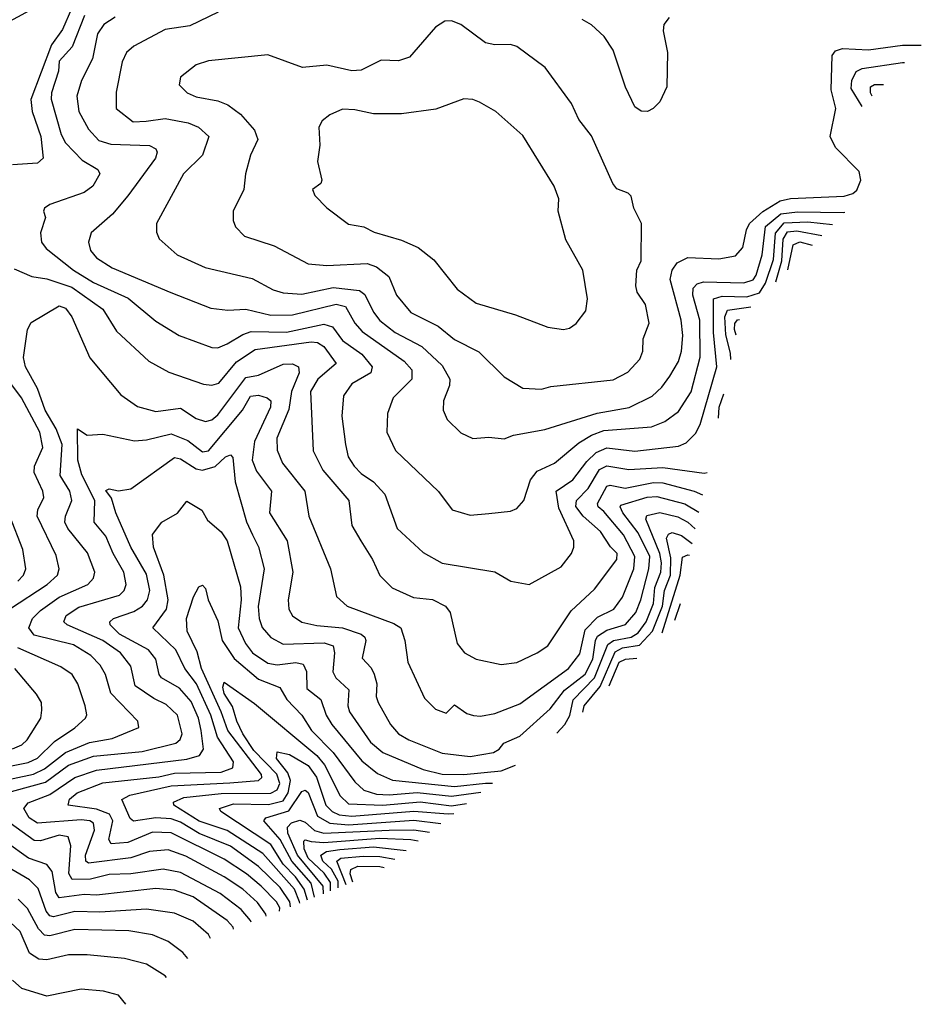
# Model space of a CAD drawing. Extents: x 1308313 to 1441400, y 959662 to 1036319.
# Tile 554 of 656: x 1417998 to 1420895, y 967745 to 970911. Entities that reach past the tile are written whole.
import ezdxf

# ---------------------------------------------------------------- set-up
doc = ezdxf.new("R2010")
doc.units = 0

msp = doc.modelspace()

# ---------------------------------------------------------------- linework, layer by layer
at = {"layer": '0CON10XD'}
for points in [[(1417955, 970899.4), (1418029.6, 970940.4), (1418115, 971010.5), (1418160.4, 971029.6), (1418255, 971083.8), (1418295, 971093.3), (1418310, 971085), (1418265.8, 971035), (1418164.6, 970945.4), (1418135, 970878.9), (1418100.5, 970829.5), (1418034, 970654), (1418037.6, 970615), (1418066.2, 970535), (1418073.5, 970465), (1418055, 970449.6), (1417975, 970443.9)], [(1418206.1, 970923.9), (1418166.7, 970823.3), (1418125, 970777.1), (1418122.5, 970745), (1418100, 970675), (1418099, 970655), (1418131.6, 970541.6), (1418144.7, 970515), (1418198.8, 970458.8), (1418248.7, 970428.7), (1418255.5, 970415), (1418232.7, 970375), (1418205.5, 970355), (1418095, 970316.7), (1418078.1, 970305), (1418074.4, 970295), (1418080.6, 970275), (1418064.7, 970225.2), (1418067.9, 970195), (1418083.3, 970175), (1418171.2, 970105), (1418235, 970065.5), (1418346.1, 970015), (1418435, 969941.8), (1418510.6, 969895), (1418615, 969856.7), (1418635, 969855.3), (1418665, 969868), (1418715, 969898.9), (1418742.2, 969907.8), (1418855, 969905.6), (1418975, 969932.1), (1419003.6, 969923.6), (1419035, 969879.5), (1419097.8, 969835), (1419130.3, 969795), (1419126.2, 969775), (1419065, 969739.6), (1419038.9, 969701.1), (1419033.6, 969636.4), (1419045.3, 969545.3), (1419053.9, 969505), (1419072.7, 969475), (1419095, 969451.8), (1419135.2, 969425.2), (1419171.3, 969385), (1419210.5, 969275), (1419295, 969197.3), (1419355, 969163.1), (1419525, 969135.5), (1419576.7, 969105), (1419635, 969094.3), (1419737.9, 969152.1), (1419770.6, 969195), (1419778.9, 969215), (1419778.5, 969235), (1419730.2, 969339.8), (1419722, 969395), (1419775, 969430.9), (1419820, 969490), (1419850.6, 969519.4), (1419885, 969534.4), (1419975, 969523.9), (1420115, 969539), (1420139.9, 969550.1), (1420169.8, 969580.2), (1420185, 969608.9), (1420238.3, 969795), (1420227.8, 969905), (1420227.3, 970012.7), (1420255, 970021.2), (1420335, 970020), (1420375, 970032.8), (1420395, 970063.6), (1420420, 970140), (1420426.2, 970223.8), (1420455, 970257.5), (1420530.3, 970260.3), (1420609.9, 970251.9)], [(1418305, 970918.4), (1418268.7, 970895), (1418248.1, 970865), (1418231.6, 970785), (1418196.7, 970715), (1418181.3, 970665), (1418188.4, 970615), (1418218.9, 970558.9), (1418252.3, 970522.3), (1418290.8, 970510.8), (1418415, 970505.9), (1418435.4, 970495.4), (1418440, 970485), (1418434.5, 970465), (1418346, 970344), (1418296.5, 970285), (1418227.8, 970225), (1418219.6, 970195), (1418225, 970168.6), (1418245, 970145.4), (1418295, 970112.4), (1418483.7, 970033.7), (1418612.7, 969982.7), (1418667, 969977), (1418725, 969979.8), (1418805, 969960.3), (1418875, 969961.8), (1419015, 969996.4), (1419045, 969988), (1419075.2, 969935), (1419098.1, 969908.1), (1419233, 969813), (1419258.1, 969785), (1419257.6, 969755), (1419197.7, 969695), (1419179.6, 969645), (1419178.2, 969585), (1419206, 969526), (1419344, 969394), (1419388, 969335), (1419445, 969317.3), (1419505, 969323.1), (1419575, 969330.4), (1419595, 969339.4), (1419618.1, 969365), (1419639, 969431), (1419661.1, 969458.9), (1419716.4, 969485), (1419795, 969550), (1419835.9, 969575), (1419875, 969589.7), (1420028.3, 969601.7), (1420071, 969619), (1420115, 969650.6), (1420156.1, 969713.9), (1420184.9, 969825.2), (1420183.2, 969945), (1420161.5, 970025), (1420162.6, 970047.4), (1420175, 970061.1), (1420195, 970067.3), (1420325, 970064.9), (1420355, 970073.8), (1420365, 970089.3), (1420384.2, 970155), (1420394, 970246), (1420443.6, 970286.4), (1420497.5, 970292.5), (1420645, 970290.8), (1420648.9, 970291.3)], [(1418635.8, 970935), (1418545, 970890.4), (1418465, 970878.6), (1418364.3, 970825.7), (1418341.2, 970805), (1418327.5, 970775), (1418307.8, 970677.8), (1418307.5, 970625), (1418362.2, 970582.2), (1418404.2, 970584.2), (1418465, 970592.9), (1418539.4, 970579.4), (1418572.5, 970565), (1418606.2, 970535), (1418585.1, 970474.9), (1418524.6, 970415), (1418437.5, 970255), (1418437.6, 970227.6), (1418446.4, 970206.4), (1418504.4, 970155), (1418594.3, 970114.3), (1418745, 970078.4), (1418812.6, 970042.6), (1418845, 970032.3), (1418905, 970027.7), (1419005, 970049.4), (1419089.9, 970039.9), (1419106.6, 970026.6), (1419135, 969970), (1419155, 969943.8), (1419205, 969905.2), (1419290.1, 969860.1), (1419355, 969799.3), (1419380.3, 969755), (1419378.7, 969735), (1419359.5, 969685), (1419358.9, 969655), (1419371.4, 969625), (1419415, 969582.9), (1419453.7, 969563.7), (1419505, 969568.5), (1419555, 969563.6), (1419585, 969575.4), (1419685, 969592.9), (1419853.9, 969646.1), (1419956.1, 969663.9), (1420029.8, 969700.2), (1420061, 969729), (1420087.5, 969765), (1420115, 969811.5), (1420125.1, 969845), (1420129.1, 969895), (1420123.3, 969945), (1420087.9, 970075), (1420094.8, 970105.2), (1420111, 970129), (1420145, 970146.4), (1420245, 970141.7), (1420298.6, 970151.4), (1420322.1, 970177.9), (1420333.1, 970235), (1420342.9, 970255), (1420386.4, 970293.6), (1420441.9, 970328.1), (1420475, 970335.7), (1420646.8, 970343.2), (1420675, 970351.4), (1420688, 970362), (1420701.1, 970395), (1420695, 970422.5), (1420619.6, 970499.6), (1420602.8, 970535), (1420620.8, 970625), (1420605.7, 970685), (1420608.4, 970795), (1420619.1, 970810.9), (1420642, 970818), (1420725, 970814), (1420835, 970828.1), (1420895.1, 970828.8)], [(1420085, 970917.5), (1420067.8, 970895), (1420065.6, 970875), (1420080, 970805), (1420077.1, 970695), (1420055, 970646.2), (1420033.8, 970625), (1420015, 970615.8), (1419995, 970616), (1419975, 970630), (1419945, 970693.3), (1419905, 970812.9), (1419876.2, 970856.2), (1419835, 970893.6), (1419805, 970911.2)], [(1419675, 969723.1), (1419705, 969731.1), (1419905, 969752.8), (1419952.6, 969777.4), (1419991.1, 969818.9), (1420000, 969845), (1420001.5, 969885), (1420021.1, 969935), (1420008.9, 969995), (1419982.2, 970035), (1419977.5, 970055), (1419981.4, 970105), (1419994.6, 970135), (1419995.6, 970255), (1419971.4, 970305), (1419962.7, 970342.7), (1419952.7, 970352.7), (1419917, 970367), (1419903.5, 970383.5), (1419835, 970537.5), (1419795, 970589.2), (1419770.9, 970640.9), (1419687, 970757), (1419595, 970824.5), (1419575, 970830.9), (1419525, 970830), (1419495, 970836.2), (1419415, 970895.6), (1419385, 970906.7), (1419363.7, 970906.3), (1419334, 970886), (1419250.3, 970789.7), (1419215, 970778.5), (1419159.8, 970780.2), (1419095, 970748), (1419065, 970746.2), (1418984.6, 970764.6), (1418907, 970757), (1418795, 970797.1), (1418605, 970778.2), (1418564.7, 970765.3), (1418514.5, 970725.5), (1418510.9, 970700.9), (1418535.8, 970675), (1418565, 970662), (1418635, 970650), (1418666.3, 970636.4), (1418707.2, 970607.3), (1418752.9, 970555), (1418762.7, 970525), (1418739.4, 970475), (1418723.5, 970415), (1418718.1, 970365), (1418683.6, 970295), (1418683.8, 970265), (1418691.2, 970245), (1418720, 970215), (1418816, 970184), (1418925, 970125.5), (1418985, 970120.7), (1419115, 970126.3), (1419145, 970116.4), (1419184, 970085), (1419208.7, 970025), (1419255, 969968.7), (1419342.5, 969925), (1419395, 969881.9), (1419473.1, 969843.1), (1419555, 969762.9), (1419615, 969726.5), (1419675, 969723.1)], [(1420705.5, 970631.5), (1420669.7, 970689.7), (1420672.1, 970715), (1420686.2, 970743.8), (1420705, 970753.3), (1420835, 970772.8), (1420841, 970772.5)], [(1420737.3, 970664.6), (1420731.7, 970675), (1420731.7, 970695), (1420745, 970702.5), (1420773.4, 970702.2)], [(1419745, 969914.3), (1419765, 969919.2), (1419786.4, 969933.6), (1419816.9, 969975), (1419823, 970013), (1419807.5, 970105), (1419753, 970203), (1419727.8, 970295), (1419730, 970335), (1419715.5, 970375), (1419615, 970538.1), (1419527.5, 970615), (1419475, 970645.7), (1419454.3, 970654.3), (1419425, 970655.8), (1419335, 970623.3), (1419225, 970608.2), (1419135, 970607.7), (1419075, 970620.9), (1419035, 970622.9), (1418995, 970604.5), (1418970, 970585), (1418959.1, 970565), (1418962.7, 970507.3), (1418954.4, 970455), (1418969.2, 970395), (1418965.8, 970384.2), (1418939.2, 970365), (1418946, 970345), (1418985, 970305.7), (1419055, 970253.1), (1419103.3, 970245), (1419137.2, 970227.2), (1419225, 970201.8), (1419278.7, 970178.7), (1419328.7, 970138.7), (1419404.2, 970044.2), (1419465, 969998.9), (1419591.7, 969961.7), (1419695, 969922.5), (1419745, 969914.3)], [(1420427.4, 970067.7), (1420446.8, 970135), (1420451.2, 970205), (1420465, 970228.5), (1420495, 970232), (1420575.5, 970217.2)], [(1420465.9, 970106.6), (1420483, 970187), (1420505, 970196.2), (1420544.5, 970186)], [(1417980, 970110), (1418037.1, 970085), (1418085, 970077), (1418165, 970050.8), (1418265, 969980), (1418308.8, 969908.8), (1418413.1, 969813.1), (1418477.1, 969777.1), (1418589.1, 969739.1), (1418615, 969735.8), (1418638, 969742), (1418695, 969810.2), (1418755, 969850.7), (1418935, 969874.8), (1418955, 969873.3), (1418975, 969860), (1419014.7, 969805), (1418956.4, 969755), (1418932.1, 969715), (1418941.3, 969525), (1418972.2, 969462.2), (1419055.4, 969365), (1419065.4, 969285), (1419094.7, 969234.7), (1419132.2, 969175), (1419155, 969124), (1419195, 969084.4), (1419263.3, 969053.3), (1419325, 969046.7), (1419366.7, 969025), (1419381.5, 969005), (1419403.3, 968905), (1419427.5, 968875), (1419465, 968854.5), (1419545, 968837.5), (1419595, 968844.5), (1419660.8, 968875), (1419695, 968898.1), (1419770.3, 969009.7), (1419845, 969079.7), (1419916.9, 969175), (1419917.9, 969195), (1419896.1, 969216.1), (1419864.4, 969265), (1419808.1, 969315), (1419784.8, 969345.2), (1419786.9, 969365), (1419825, 969403.2), (1419860.6, 969465), (1419885, 969476.4), (1419955, 969464.9), (1420065, 969471.1), (1420197.1, 969452.9), (1420206.8, 969454.8)], [(1417875, 968449.7), (1418042.2, 968485), (1418077.9, 968502.1), (1418145, 968554.4), (1418222.7, 968587.3), (1418295, 968599.8), (1418380.6, 968635), (1418377.3, 968655), (1418291.1, 968745), (1418274.2, 968805), (1418256.3, 968835), (1418226.2, 968866.2), (1418171.1, 968901.1), (1418045, 968931.9), (1418027.5, 968955), (1418038.8, 968985), (1418065, 969011.6), (1418125, 969053.6), (1418217.3, 969095), (1418235.3, 969115), (1418239.2, 969135), (1418216.2, 969196.2), (1418152.7, 969275), (1418143.4, 969295), (1418145.2, 969315), (1418165.2, 969365), (1418158.7, 969395), (1418128.3, 969445), (1418134.6, 969545), (1418115, 969595.2), (1418080, 969655), (1418055.3, 969725.3), (1418016.7, 969795), (1418010.3, 969825), (1418023.1, 969915), (1418035, 969936.7), (1418125, 969990.3), (1418145, 969983.1), (1418165.3, 969955), (1418223.7, 969823.7), (1418322.7, 969705), (1418376.8, 969666.8), (1418435, 969650.5), (1418515, 969661.3), (1418565, 969628.8), (1418595, 969618.6), (1418615, 969624.2), (1418635, 969640.7), (1418725, 969760.3), (1418765, 969767.4), (1418845, 969803.6), (1418874.1, 969804.1), (1418893.8, 969795), (1418896.3, 969775), (1418871, 969715), (1418862.9, 969657.1), (1418823.9, 969565), (1418825, 969526.7), (1418842.9, 969485), (1418914.2, 969395), (1418926.7, 969315), (1418996.7, 969145), (1419016.5, 969056.5), (1419050.6, 969025), (1419199.8, 968969.8), (1419222.3, 968955), (1419235.9, 968915), (1419245.3, 968845), (1419299.2, 968729.2), (1419333.8, 968693.8), (1419368.5, 968681.5), (1419395, 968707.8), (1419435, 968680.6), (1419456.4, 968673.6), (1419478.3, 968671.7), (1419525, 968680.6), (1419605, 968711.1), (1419761.9, 968825), (1419797.6, 968872.4), (1419815, 968948.7), (1419855, 968989.4), (1419907.1, 969015), (1419935, 969054.6), (1419970.9, 969145), (1419974.6, 969185), (1419937.9, 969255), (1419875, 969329.4), (1419856.8, 969345), (1419854.2, 969355), (1419885, 969410.4), (1419895, 969413.8), (1419944, 969404), (1420035, 969423.2), (1420065, 969421.2), (1420164.9, 969394.9), (1420191.7, 969383.5)], [(1420283.6, 969817.7), (1420281.7, 969838.3), (1420267.1, 969897.1), (1420264.2, 969955.8), (1420272.8, 969977.2), (1420347.9, 969987.5)], [(1420300.2, 969896.2), (1420295.2, 969915), (1420296.1, 969933.9), (1420305, 969945.3), (1420310.8, 969946.5)], [(1417965.3, 969015), (1418086.2, 969095), (1418119.1, 969125), (1418125.3, 969144.7), (1418115, 969188.1), (1418054, 969315), (1418056.2, 969335), (1418075.8, 969375), (1418072.2, 969395), (1418044, 969455), (1418045.6, 969475), (1418072.1, 969535), (1418062.2, 969585), (1418003.5, 969695), (1417926.2, 969796.2)], [(1417885, 968405.4), (1418081.1, 968458.9), (1418155, 968513.9), (1418235, 968543), (1418391.9, 968558.1), (1418499.6, 968585), (1418513.3, 968596.7), (1418519.8, 968615), (1418505.6, 968675), (1418468.8, 968708.8), (1418428.6, 968728.6), (1418369, 968769), (1418355, 968832.5), (1418322.2, 968875), (1418265.3, 968915), (1418150.5, 968965), (1418139.6, 968975), (1418147.2, 968995), (1418188, 969022), (1418319, 969061), (1418334, 969075), (1418339.7, 969095), (1418333.1, 969135), (1418298.1, 969195), (1418275, 969250.4), (1418237.5, 969295), (1418239.4, 969365), (1418197.2, 969447.2), (1418185.1, 969495), (1418184.2, 969595), (1418215, 969574.4), (1418265, 969578.5), (1418366.9, 969556.9), (1418405, 969559.8), (1418485, 969579.3), (1418537.9, 969557.9), (1418585, 969521.6), (1418605.2, 969525), (1418714.2, 969655), (1418740, 969700), (1418765, 969703.2), (1418793.6, 969695), (1418804.7, 969685), (1418803.6, 969665), (1418752.6, 969555), (1418744.8, 969495), (1418758.7, 969458.7), (1418807.4, 969395), (1418800.8, 969325), (1418857.9, 969235), (1418875.3, 969135), (1418861.1, 969045), (1418863.2, 969015), (1418875, 968994.6), (1418905, 968974.2), (1418952.9, 968962.9), (1419035.6, 968955.6), (1419095, 968935.2), (1419107.3, 968925), (1419110.4, 968915), (1419098, 968858), (1419127, 968827), (1419137, 968807), (1419145.9, 968775), (1419143.3, 968735), (1419150, 968715), (1419190, 968645), (1419215, 968614.7), (1419248.9, 968595), (1419355, 968552.7), (1419445, 968542.4), (1419520, 968555), (1419538.9, 968565), (1419554, 968585), (1419605, 968607.7), (1419703, 968695), (1419748.7, 968755), (1419815, 968806.9), (1419839.9, 968855), (1419848.2, 968915), (1419855, 968928.2), (1419885, 968948.2), (1419944.2, 968965.8), (1419977.5, 969005), (1419994.3, 969045.7), (1420020.1, 969145), (1420022.7, 969185), (1419985, 969261.1), (1419936.2, 969325), (1419927, 969345), (1419929.9, 969350.1), (1420014.5, 969375.5), (1420045, 969377.6), (1420135, 969354.1), (1420179.8, 969327.1)], [(1420243.9, 969630), (1420245.7, 969665), (1420260.4, 969708.1)], [(1418789.7, 968028.2), (1418788.7, 968035), (1418762.2, 968072.2), (1418714.9, 968114.9), (1418655.1, 968155.1), (1418531.7, 968221.7), (1418475, 968242), (1418415, 968236.1), (1418355, 968216), (1418218.9, 968198.9), (1418211, 968205), (1418209.7, 968225), (1418238.1, 968305), (1418235, 968327.6), (1418223.5, 968335), (1418195, 968338.7), (1418055, 968327.8), (1418028.5, 968345), (1418011.2, 968375), (1418025, 968393.2), (1418095, 968419.6), (1418175, 968474.9), (1418245, 968497.6), (1418535, 968532.9), (1418576.2, 968545), (1418588.1, 968565), (1418580.8, 968625), (1418572.8, 968665), (1418548.6, 968718.6), (1418511.8, 968761.8), (1418453.5, 968795), (1418445.9, 968805.9), (1418435.7, 968855), (1418412.2, 968885), (1418318.4, 968935), (1418288.5, 968965), (1418287.5, 968975), (1418298.9, 968985), (1418365, 969008), (1418392.5, 969025), (1418408.3, 969045), (1418416.1, 969075), (1418405, 969128), (1418354.9, 969215), (1418306.8, 969325), (1418292.6, 969372.6), (1418275, 969396.7), (1418285, 969402.5), (1418315, 969396.1), (1418355, 969402.1), (1418495, 969503.3), (1418515, 969498.3), (1418565, 969466.9), (1418585, 969462.4), (1418625.6, 969474.4), (1418659.6, 969505), (1418675, 969511.5), (1418683.1, 969503.1), (1418690.2, 969425), (1418726.6, 969296.6), (1418746.6, 969255), (1418765, 969215.7), (1418783.4, 969145), (1418764.5, 969024.5), (1418767, 968985), (1418776.6, 968956.6), (1418805, 968924.2), (1418845, 968903), (1418976.8, 968906.8), (1419005, 968897.5), (1419010, 968875), (1419004.5, 968814.5), (1419014.3, 968794.3), (1419056.1, 968756.1), (1419052, 968705), (1419057.3, 968685), (1419125, 968588.4), (1419165, 968555.2), (1419295, 968500), (1419355, 968485.4), (1419425, 968484), (1419545, 968496.1), (1419591.3, 968513.5)], [(1418832.8, 968045.1), (1418834.2, 968055), (1418823.4, 968075), (1418773.5, 968125), (1418727.1, 968165), (1418655, 968211.5), (1418485, 968296.7), (1418425, 968299), (1418345, 968265.1), (1418291.6, 968261.6), (1418284.1, 968275), (1418297.1, 968335), (1418286.3, 968356.3), (1418245, 968372.7), (1418153.6, 968385), (1418157.9, 968405), (1418182.4, 968425), (1418265, 968457.3), (1418445, 968476.3), (1418495, 968488.8), (1418645, 968491.7), (1418682.7, 968505), (1418685.2, 968525), (1418634.1, 968604.1), (1418612.4, 968675), (1418565.7, 968775), (1418528.3, 968825), (1418499.6, 968885), (1418426, 968955), (1418469.3, 969015), (1418475.2, 969045), (1418461, 969125), (1418427.5, 969215), (1418424.6, 969255.4), (1418454.8, 969295.2), (1418505, 969324.5), (1418535, 969362.9), (1418583.7, 969333.7), (1418601.5, 969301.5), (1418645, 969264.3), (1418664.5, 969235), (1418707.1, 969087.1), (1418710, 969045), (1418700, 968955), (1418723.3, 968905), (1418746.2, 968875), (1418795, 968842.2), (1418825, 968836.4), (1418885, 968843.9), (1418908.7, 968838.7), (1418919.8, 968815), (1418921, 968761), (1418965.3, 968725), (1418983, 968675), (1419000.9, 968645), (1419097.9, 968527.9), (1419147.6, 968487.6), (1419195.9, 968465.9), (1419395, 968445.8), (1419495, 968456.4), (1419517.1, 968455.8)], [(1417992, 969105), (1418009.7, 969125), (1418017.6, 969145), (1418007.6, 969207.6), (1417966.1, 969315)], [(1419724, 968616.7), (1419749.6, 968645), (1419766.3, 968673.7), (1419776.1, 968723.9), (1419845, 968794.6), (1419887.8, 968902.2), (1419905.7, 968914.3), (1419962.5, 968925), (1419985, 968939.6), (1420011.2, 968975), (1420035, 969033.8), (1420039.2, 969085), (1420057.7, 969135), (1420060.8, 969165), (1420054.6, 969195), (1420009.8, 969305), (1420012.9, 969317.1), (1420055, 969326.8), (1420112.5, 969312.5), (1420144.8, 969295), (1420168.5, 969273.6)], [(1419807.5, 968684.9), (1419811.3, 968705), (1419863, 968767), (1419911.9, 968878.1), (1419935, 968891.4), (1419989.7, 968900.3), (1420031.9, 968945), (1420063.7, 969025), (1420069.8, 969075), (1420089.4, 969125), (1420090.2, 969180.2), (1420076.6, 969243.4), (1420083, 969257), (1420095, 969261.6), (1420125, 969252.4), (1420158.5, 969226.4)], [(1420062.5, 968939.4), (1420120.7, 969125), (1420127.5, 969182.5), (1420145, 969190.7), (1420150.6, 969188.7)], [(1418868.3, 968059.1), (1418865.8, 968075), (1418835, 968121.1), (1418765, 968188.5), (1418675, 968253.2), (1418575, 968294.5), (1418515, 968330.5), (1418485, 968341.1), (1418435, 968344.7), (1418363.7, 968333.7), (1418352.5, 968342.5), (1418326.2, 968403.8), (1418351.9, 968418.1), (1418485, 968447.9), (1418672.7, 968457.3), (1418765, 968464.2), (1418775.7, 968474.3), (1418775.5, 968484.5), (1418666.3, 968625), (1418645.9, 968685.9), (1418581.7, 968825), (1418568.2, 968878.2), (1418535.7, 968945), (1418534.4, 968985.6), (1418556.4, 969055), (1418573.1, 969086.9), (1418585, 969092.9), (1418595, 969082), (1418603.8, 969045), (1418635, 968977.5), (1418648.5, 968915), (1418687.4, 968857.4), (1418765, 968790.3), (1418833.5, 968763.5), (1418855.9, 968725), (1418904.4, 968675), (1418935.2, 968625), (1419005.8, 968555), (1419075, 968460.8), (1419103.6, 968433.6), (1419145, 968421), (1419185, 968418.6), (1419275, 968426.3), (1419385, 968414), (1419480.3, 968427.1)], [(1420103.3, 968980.1), (1420121.8, 969033.6)], [(1417865, 968490.8), (1418025, 968522.3), (1418055, 968536), (1418110, 968590), (1418175.6, 968634.4), (1418209.6, 968665), (1418214, 968676), (1418208.6, 968705), (1418184.7, 968775), (1418166.7, 968805), (1418130.3, 968830.3), (1417991.5, 968891.5)], [(1419892.1, 968769.3), (1419924.1, 968845), (1419945, 968854.9), (1419980.9, 968857.9)], [(1417975, 968566.2), (1418005, 968579.7), (1418021.6, 968595), (1418065.9, 968665), (1418068.9, 968691.1), (1418067.9, 968715), (1418052.2, 968742.3), (1417982.5, 968825)], [(1418897.9, 968070.7), (1418897.6, 968075), (1418880.9, 968115), (1418779.6, 968229.6), (1418665, 968303.8), (1418575, 968333.7), (1418493.8, 968385), (1418492.1, 968395), (1418525, 968410.4), (1418645, 968423.2), (1418805, 968424.2), (1418825.5, 968434.5), (1418834, 968455), (1418823.9, 968485), (1418750.8, 968560.9), (1418714.9, 968615), (1418695.4, 968655.4), (1418682.2, 968702.2), (1418655.3, 968744.7), (1418650.9, 968765), (1418655, 968780.6), (1418752.5, 968712.5), (1418952.4, 968545), (1418977.1, 968515), (1419028.1, 968415), (1419055, 968390.1), (1419165, 968385.7), (1419285, 968395.8), (1419385, 968383.8), (1419433.5, 968390.7)], [(1418922.9, 968080.5), (1418912, 968115), (1418884.4, 968155), (1418845, 968195.6), (1418805, 968259.1), (1418643.8, 968365), (1418640.4, 968375), (1418685, 968389.4), (1418798, 968388), (1418845, 968398.9), (1418860.8, 968425), (1418868.4, 968465), (1418859.3, 968489.3), (1418823.1, 968535), (1418825, 968556.4), (1418865, 968548.6), (1418925, 968512.6), (1418951.6, 968475), (1418982.1, 968385), (1419002.1, 968365), (1419024.8, 968354.8), (1419065, 968350.5), (1419265, 968366.5), (1419375, 968357.1), (1419392.6, 968359)], [(1418945.1, 968089.2), (1418934.1, 968135), (1418872.2, 968205), (1418835.2, 968275.2), (1418782, 968335), (1418788.7, 968345), (1418862.3, 968367.7), (1418905, 968429), (1418915, 968433.9), (1418925, 968426.6), (1418955, 968350.5), (1418995, 968327.2), (1419055, 968321.8), (1419265, 968337.5), (1419351.5, 968327)], [(1418741.7, 968009.3), (1418739.3, 968015), (1418709.5, 968049.5), (1418642, 968102), (1418515, 968169.2), (1418459.5, 968179.5), (1418355.1, 968164.9), (1418285, 968162.4), (1418225, 968147.2), (1418166.9, 968146.9), (1418155.4, 968165.4), (1418162.8, 968255), (1418154, 968284), (1418125, 968289), (1418065, 968270.5), (1418045, 968271.5), (1417967.7, 968327.7)], [(1418973.7, 968100.5), (1418973.5, 968125), (1418890.8, 968225), (1418859.7, 968295), (1418859, 968315), (1418871.8, 968328.2), (1418897.7, 968337.7), (1418915, 968331.3), (1418945, 968304.5), (1418975.7, 968295.7), (1419185.1, 968305.1), (1419265, 968306.4), (1419315.1, 968298.7)], [(1418684.9, 967987), (1418683.5, 967993.5), (1418665, 968015.2), (1418555, 968090.9), (1418495, 968111.8), (1418435, 968117.3), (1418245, 968096.3), (1418205, 968097.8), (1418125, 968088), (1418114.6, 968105), (1418102.3, 968172.3), (1418085.4, 968195), (1418026.6, 968215), (1417955, 968266)], [(1418997.2, 968109.7), (1418996.5, 968136.5), (1418976.8, 968166.8), (1418925.2, 968215), (1418912.5, 968245), (1418910.5, 968269.5), (1418915, 968273.9), (1418935, 968269), (1418975.8, 968265.8), (1419155, 968278.9), (1419255, 968274.7), (1419278.6, 968270.3)], [(1419021.3, 968119.2), (1419021.1, 968141.1), (1418999.5, 968179.5), (1418972.1, 968205), (1418965.4, 968225), (1418983.5, 968236.5), (1419026.7, 968243.3), (1419135, 968252), (1419239.6, 968240)], [(1419046.6, 968129.1), (1419017.5, 968205), (1419029.5, 968215), (1419101.8, 968221.8), (1419155, 968220.1), (1419203.6, 968212)], [(1418610.9, 967956.5), (1418605, 967969.6), (1418555, 968013), (1418495, 968038.7), (1418405, 968051.6), (1418255, 968041.1), (1418175, 968043.4), (1418106.1, 968026.1), (1418095, 968029.3), (1418082.7, 968045), (1418057.5, 968117.5), (1418029.4, 968145), (1417955, 968189.8)], [(1419068.9, 968137.8), (1419059.6, 968165), (1419061.9, 968178.1), (1419085, 968189.1), (1419155, 968188), (1419169.1, 968185.1)], [(1418538.6, 967892.3), (1418522.3, 967912.3), (1418475, 967947.2), (1418425, 967968.9), (1418348.6, 967981.4), (1418175, 967985.2), (1418095, 967965.2), (1418077.7, 967967.7), (1418057.9, 967988), (1418023.5, 968053.5), (1417993.2, 968083.2)], [(1418469.6, 967831), (1418465, 967836.8), (1418405, 967874.2), (1418335, 967893), (1418215, 967903.9), (1418155, 967904.8), (1418085, 967888.5), (1418060, 967890), (1418029.7, 967909.7), (1417999, 967979), (1417968.1, 968008.1)], [(1418339, 967745.2), (1418315, 967774.4), (1418267.8, 967787.8), (1418195, 967793.6), (1418085, 967771.4), (1418005, 967796.2), (1417975, 967823.3)]]:
    msp.add_lwpolyline(points, dxfattribs=at)

doc.saveas('drawing.dxf')
